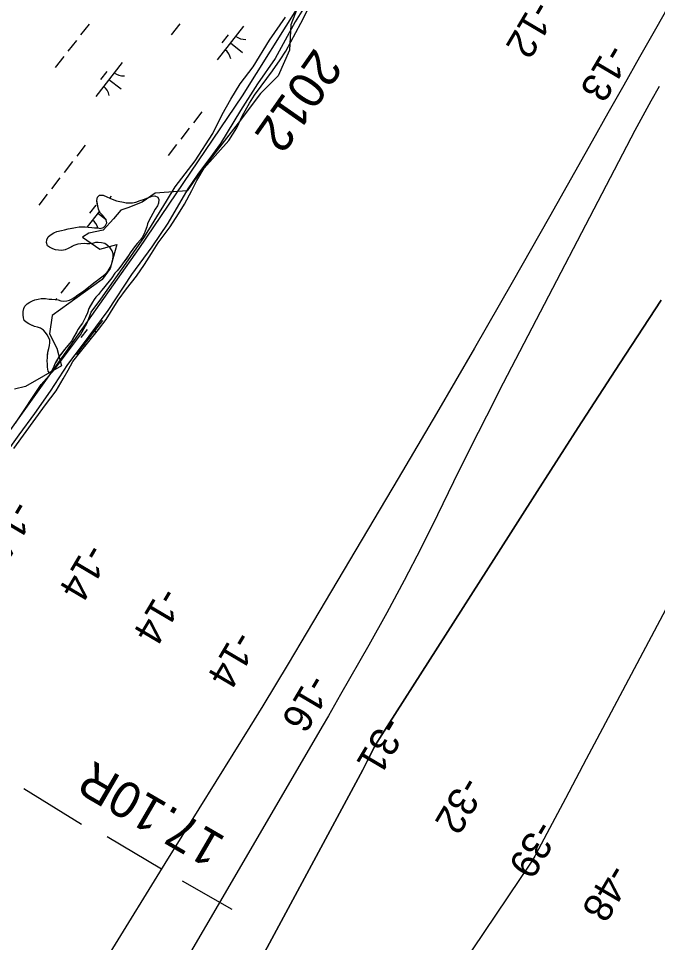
# Model space of a CAD drawing. Extents: x 3888273 to 3909528, y 158682 to 181032.
# Drawn here: x 3897455 to 3898198, y 166620 to 167695 of the extents above; entities that cross this region are included whole.
import ezdxf

# ---------------------------------------------------------------- set-up
doc = ezdxf.new("R2010")
doc.units = 0
for name, color, linetype in [('V-LEVE-TOET', 7, 'Continuous'), ('V-RIVR-EDGE', 7, 'Continuous'), ('V-RIVR-IDEN', 7, 'Continuous'), ('V-RIVR-JETY', 7, 'Continuous'), ('V-RIVR-RANG', 7, 'Continuous'), ('V-RRAP-FSHR', 7, 'Continuous'), ('V-STRM-FMON', 7, 'Continuous'), ('V-TOPO-DPTH', 7, 'Continuous'), ('V-TOPO-MINR', 7, 'Continuous'), ('V-TOPO-SHOR', 7, 'Continuous'), ('V-WETL-SWMP', 7, 'Continuous')]:
    doc.layers.add(name, color=color, linetype=linetype)

msp = doc.modelspace()

# ---------------------------------------------------------------- linework, layer by layer
at = {"layer": 'V-LEVE-TOET'}
for p, q in [((3897461.4, 166799.3), (3897528.3, 166757.7)), ((3897558.3, 166743.4), (3897621.3, 166705.7)), ((3897645.4, 166692), (3897703.4, 166658.9))]:
    msp.add_line(p, q, dxfattribs=at)
at = {"layer": 'V-RIVR-EDGE'}
msp.add_lwpolyline([(3897785.9, 167724), (3897771.9, 167687.7), (3897770.1, 167658), (3897757.1, 167628.3), (3897736.6, 167607.8), (3897710.6, 167573.4), (3897666, 167515.8), (3897651.1, 167494.5), (3897614, 167491.7), (3897599.1, 167481.4), (3897582.4, 167474.9), (3897574, 167472.2), (3897565.7, 167461.9), (3897553.6, 167448.9), (3897536.8, 167445.2), (3897529.4, 167440.6), (3897549.9, 167426.6), (3897569.4, 167432.2), (3897561.9, 167404.3), (3897552.6, 167391.3), (3897494.1, 167349.5), (3897491.3, 167328.1), (3897499.7, 167311.4), (3897505.3, 167291), (3897463.4, 167266.8), (3897450.4, 167264)], dxfattribs=at)
at = {"layer": 'V-RIVR-JETY'}
for points in [[(3897792.4, 167716), (3897776.9, 167691), (3897753.5, 167648.5), (3897732.9, 167618.8), (3897713.1, 167588), (3897690.1, 167549.7), (3897680.6, 167536.8), (3897663.6, 167513.8), (3897652.1, 167496.7), (3897628.7, 167456.8), (3897610.1, 167429.5), (3897586.4, 167397.2), (3897559, 167355.4), (3897529, 167314.8), (3897512, 167292.6), (3897491.8, 167261.4), (3897473.9, 167235.6), (3897455.4, 167210.7), (3897424.5, 167167.8)], [(3897637.2, 167499.1), (3897660.6, 167529.5), (3897681.2, 167561.1), (3897691.9, 167583.4), (3897702.2, 167601), (3897712.9, 167618.9), (3897727.9, 167638.8), (3897747, 167669.7), (3897765.6, 167696.6)], [(3897451.5, 167224.4), (3897481.6, 167269.3), (3897497, 167286.8), (3897527.1, 167327), (3897535, 167341.1), (3897539.8, 167353.2), (3897550.9, 167368.4), (3897583, 167414.4), (3897601.6, 167441), (3897627.3, 167482.3), (3897637.2, 167499.1)]]:
    msp.add_lwpolyline(points, dxfattribs=at)
at = {"layer": 'V-RRAP-FSHR'}
msp.add_lwpolyline([(3898196.4, 168382.2), (3898104, 168220.1), (3898005.3, 168066.3), (3897954.7, 167980.8), (3897782.1, 167712.1), (3897715.1, 167605.2), (3897595, 167427.3), (3897494.4, 167284.8), (3897369.1, 167109.9), (3897225, 166926.5), (3897212.4, 166905.5), (3897203.7, 166880.6), (3897158.3, 166643.3), (3897141, 166606)], dxfattribs=at)
at = {"layer": 'V-TOPO-DPTH'}
for points in [[(3898200.2, 167615.8), (3898190.4, 167598.9), (3898181, 167581.8), (3898171.8, 167564.6), (3898018.7, 167270.6), (3897999.2, 167232.6), (3897979.9, 167194.4), (3897960.9, 167156.1), (3897942.2, 167117.6), (3897923.3, 167079.2), (3897903.8, 167041.2), (3897883.6, 167003.5), (3897862.7, 166966.2), (3897829.7, 166908.5), (3897822.6, 166896.2), (3897815.5, 166883.8), (3897808.4, 166871.5), (3897801.2, 166859.3), (3897541.3, 166413.7)], [(3898421.3, 167409.6), (3898127.6, 166856.6), (3898115.4, 166833.6), (3898103.3, 166810.6), (3898091.1, 166787.6), (3898078.9, 166764.6), (3898056.7, 166722.8), (3898055.6, 166720.7), (3898053.2, 166716.7), (3898051.9, 166714.8), (3897857.4, 166425.7)], [(3898421.3, 167409.6), (3898127.6, 166856.6), (3898115.4, 166833.6), (3898103.3, 166810.6), (3898091.1, 166787.6), (3898078.9, 166764.6), (3898056.7, 166722.8), (3898055.6, 166720.7), (3898053.2, 166716.7), (3898051.9, 166714.8), (3897857.4, 166425.7)], [(3897399.7, 165975), (3897855.6, 166821), (3897860.5, 166831.2), (3897867.6, 166844.8), (3897869.3, 166848), (3897871.1, 166851.2), (3897872.9, 166854.3), (3897874.9, 166857.4), (3898010.5, 167070.1), (3898058.2, 167144.6), (3898106.1, 167219.1), (3898154.2, 167293.3), (3898202.6, 167367.4)], [(3897399.7, 165975), (3897855.6, 166821), (3897860.5, 166831.2), (3897867.6, 166844.8), (3897869.3, 166848), (3897871.1, 166851.2), (3897872.9, 166854.3), (3897874.9, 166857.4), (3898010.5, 167070.1), (3898058.2, 167144.6), (3898106.1, 167219.1), (3898154.2, 167293.3), (3898202.6, 167367.4)]]:
    msp.add_lwpolyline(points, dxfattribs=at)
at = {"layer": 'V-TOPO-MINR'}
for points in [[(3898233.5, 167749.3), (3898195.8, 167682.5), (3898177.4, 167650), (3898159, 167617.4), (3898140.6, 167584.8), (3898122.2, 167552.2), (3898072.6, 167464.2), (3898029.2, 167387.8), (3897985.5, 167311.5), (3897941.2, 167235.6), (3897896.6, 167159.8), (3897783.6, 166969.2), (3897768.9, 166944.5), (3897754.1, 166920), (3897739.1, 166895.5), (3897724, 166871), (3897625.4, 166712.1), (3897561.2, 166608.1)], [(3898200.2, 167615.8), (3898190.4, 167598.9), (3898181, 167581.8), (3898171.8, 167564.6), (3898018.7, 167270.6), (3897999.2, 167232.6), (3897979.9, 167194.4), (3897960.9, 167156.1), (3897942.2, 167117.6), (3897923.3, 167079.2), (3897903.8, 167041.2), (3897883.6, 167003.5), (3897862.7, 166966.2), (3897829.7, 166908.5), (3897822.6, 166896.2), (3897815.5, 166883.8), (3897808.4, 166871.5), (3897801.2, 166859.3), (3897541.3, 166413.7)], [(3898421.3, 167409.6), (3898127.6, 166856.6), (3898115.4, 166833.6), (3898103.3, 166810.6), (3898091.1, 166787.6), (3898078.9, 166764.6), (3898056.7, 166722.8), (3898055.6, 166720.7), (3898053.2, 166716.7), (3898051.9, 166714.8), (3897857.4, 166425.7)], [(3898202.6, 167367.4), (3898154.2, 167293.3), (3898106.1, 167219.1), (3898058.2, 167144.6), (3898010.5, 167070.1), (3897874.9, 166857.4), (3897872.9, 166854.3), (3897871.1, 166851.2), (3897869.3, 166848), (3897867.6, 166844.8), (3897860.5, 166831.2), (3897855.6, 166821), (3897399.7, 165975)]]:
    msp.add_lwpolyline(points, dxfattribs=at)
at = {"layer": 'V-TOPO-SHOR'}
for points in [[(3897613.5, 167488.6), (3897617, 167487.3), (3897618.2, 167484.5), (3897617.8, 167480.3), (3897616.7, 167477), (3897614, 167473), (3897611.4, 167468), (3897609, 167463.9), (3897607.2, 167460.4), (3897605.3, 167456), (3897604.3, 167452.5), (3897602.5, 167447.7), (3897601.1, 167444.5), (3897598.8, 167440.3), (3897596.9, 167437.7), (3897593.2, 167433.2), (3897590.1, 167429.5), (3897587.9, 167426.5), (3897585, 167422.4), (3897583, 167419.2), (3897580.2, 167415.1), (3897578.2, 167412.2), (3897575.2, 167408.5), (3897572.8, 167405.5), (3897569.7, 167401.5), (3897567.3, 167398.7), (3897563.7, 167393.5), (3897560.5, 167389.6), (3897556.9, 167385), (3897553.9, 167381.3), (3897551.7, 167378.5), (3897548.2, 167374.1), (3897545.2, 167370.8), (3897543.3, 167368.3), (3897541, 167365.1), (3897539, 167361.2), (3897537.1, 167357.5), (3897535.5, 167352.7), (3897533.2, 167347.6), (3897531.5, 167344.5), (3897529.4, 167340.7), (3897526.7, 167337.1), (3897524.6, 167333.7), (3897522.5, 167329.7), (3897520.8, 167326.8), (3897518.5, 167322.8), (3897517, 167320), (3897514.6, 167316.9), (3897511.7, 167313.3), (3897508.8, 167309.9), (3897506.7, 167307.1), (3897504.3, 167304.2), (3897502.2, 167301.4), (3897500, 167297.7), (3897497.9, 167294.1), (3897496.1, 167290.2), (3897494.6, 167286.5), (3897493.2, 167283.8), (3897491.3, 167282.9), (3897489.5, 167284.9)], [(3897543.6, 167451.4), (3897547.2, 167451.4), (3897550.2, 167450.7), (3897553.9, 167451.7), (3897556.4, 167454.1), (3897557.8, 167457.4), (3897557.2, 167460.7), (3897554.8, 167463.9), (3897552.5, 167466.4), (3897549.9, 167469.4), (3897548, 167473.2), (3897547.4, 167476.3), (3897546.8, 167479.8), (3897546.1, 167483.4), (3897546.9, 167487.3), (3897549.5, 167489.4), (3897553.7, 167489.3), (3897557.7, 167487.4), (3897561.2, 167485.8), (3897565.8, 167483.9), (3897568.9, 167482.8), (3897573, 167482), (3897577.1, 167481.2), (3897580.5, 167480.7), (3897584.6, 167480.4), (3897587.7, 167480.7), (3897591.6, 167481.5), (3897596.6, 167483.1), (3897600.4, 167484.5), (3897603.4, 167485.7), (3897607.5, 167487.3), (3897610.4, 167488.3), (3897613.5, 167488.6)], [(3897489.5, 167284.9), (3897488.9, 167289.4), (3897488.9, 167293), (3897488.5, 167296.6), (3897488.7, 167300.5), (3897489, 167303.5), (3897489.4, 167306.8), (3897490.3, 167311), (3897491.1, 167314.6), (3897491.5, 167317.8), (3897491.4, 167321.1), (3897490, 167324), (3897488.4, 167327), (3897486.6, 167329.9), (3897484.2, 167332.5), (3897480.7, 167334.6), (3897477.2, 167335.9), (3897473.6, 167336.8), (3897470.3, 167338.3), (3897467.1, 167339.8), (3897464.1, 167341.6), (3897461.8, 167343.8), (3897460.8, 167346.6), (3897460.4, 167350.1), (3897460.5, 167354.2), (3897461.2, 167357.6), (3897462.4, 167360.5), (3897465.1, 167363.2), (3897468.2, 167364.9), (3897471.3, 167366.5), (3897474.3, 167367.6), (3897477.9, 167368.6), (3897481.3, 167369.3), (3897486.5, 167369.4), (3897490.9, 167368.6), (3897494, 167368.4), (3897497.9, 167368.2), (3897501.4, 167367.6), (3897504.4, 167366.7), (3897507.5, 167366.2), (3897511.5, 167366.4), (3897514.6, 167367.2), (3897517.5, 167368.7), (3897520.6, 167370.8), (3897524.1, 167373.4), (3897528.3, 167376.1), (3897530.8, 167377.9), (3897533.8, 167380.3), (3897536.8, 167382.7), (3897540.7, 167385.9), (3897544.3, 167388.6), (3897547.1, 167390.7), (3897550.5, 167393.4), (3897553.7, 167395.8), (3897556.2, 167398.1), (3897559.3, 167401.5), (3897561.8, 167405.5), (3897563.4, 167408.7), (3897564.6, 167413.1), (3897565.1, 167417.8), (3897565.1, 167421.4), (3897564, 167424.9), (3897561.9, 167428.3), (3897558.8, 167431.1), (3897555.5, 167433.1), (3897551.6, 167434.2), (3897547.6, 167434.3), (3897544.5, 167434.3), (3897541.3, 167433.4), (3897538, 167433), (3897534.5, 167433), (3897531.4, 167433.1), (3897527.5, 167433), (3897524, 167432.6), (3897519.6, 167430.8), (3897516, 167429), (3897513, 167427.5), (3897509.4, 167426), (3897505.6, 167425.3), (3897501.8, 167425.5), (3897498.3, 167425.9), (3897495, 167426.9), (3897491.3, 167428.8), (3897488.8, 167430.7), (3897487.8, 167434.4), (3897488.1, 167437.4), (3897489.6, 167440.9), (3897491.9, 167442.9), (3897496.4, 167445.5), (3897499.9, 167447.1), (3897505, 167448.5), (3897508.8, 167449.3), (3897513, 167450.2), (3897517.5, 167451.1), (3897521.3, 167451.7), (3897525.5, 167452.6), (3897529.4, 167452.5), (3897532.8, 167452.5), (3897536, 167452.4), (3897540.3, 167451.8), (3897543.6, 167451.4)]]:
    msp.add_lwpolyline(points, dxfattribs=at)
at = {"layer": 'V-WETL-SWMP'}
for p, q in [((3897783.3, 167689.6), (3897792.5, 167707)), ((3897537.2, 167688.5), (3897527.4, 167675.8)), ((3897642.7, 167688.7), (3897632.8, 167676.1)), ((3897716.8, 167686.2), (3897686.1, 167646.8)), ((3897766.2, 167657), (3897783.3, 167689.6)), ((3897699, 167676), (3897691.7, 167666.5)), ((3897522.5, 167669.5), (3897512.6, 167656.9)), ((3897701.5, 167666.5), (3897715.7, 167655.5)), ((3897759.3, 167646.9), (3897766.2, 167657)), ((3897507.7, 167650.6), (3897497.9, 167638)), ((3897575.6, 167643.8), (3897544.9, 167604.3)), ((3897750.5, 167634.2), (3897759.3, 167646.9)), ((3897557.8, 167633.5), (3897550.4, 167624.1)), ((3897737.2, 167616.1), (3897750.5, 167634.2)), ((3897560.2, 167624.1), (3897574.4, 167613)), ((3897729.4, 167605.6), (3897737.2, 167616.1)), ((3897723.6, 167596.4), (3897729.4, 167605.6)), ((3897715.7, 167582.3), (3897723.6, 167596.4)), ((3897668.5, 167586.3), (3897658.7, 167573.7)), ((3897708.9, 167567.8), (3897715.7, 167582.3)), ((3897653.7, 167567.4), (3897643.9, 167554.8)), ((3897699.6, 167552.9), (3897708.9, 167567.8)), ((3897532.8, 167547.5), (3897522.9, 167534.9)), ((3897639, 167548.4), (3897629.2, 167535.8)), ((3897671.1, 167520.9), (3897699.6, 167552.9)), ((3897518, 167528.5), (3897508.2, 167515.9)), ((3897662.6, 167506.5), (3897671.1, 167520.9)), ((3897503.3, 167509.6), (3897493.5, 167497)), ((3897656.7, 167495), (3897662.6, 167506.5)), ((3897488.6, 167490.7), (3897478.7, 167478)), ((3897648.1, 167479.1), (3897656.7, 167495)), ((3897546.1, 167483.4), (3897546.9, 167487.3)), ((3897548, 167473.2), (3897546.1, 167483.4)), ((3897546.9, 167487.3), (3897549.5, 167489.4)), ((3897549.5, 167489.4), (3897553.7, 167489.3)), ((3897553.7, 167489.3), (3897557.7, 167487.4)), ((3897557.7, 167487.4), (3897561.2, 167485.8)), ((3897562.7, 167488.2), (3897561, 167485.9)), ((3897561.2, 167485.8), (3897565.8, 167483.9)), ((3897565.8, 167483.9), (3897568.9, 167482.8)), ((3897568.9, 167482.8), (3897577.1, 167481.2)), ((3897577.1, 167481.2), (3897580.5, 167480.7)), ((3897580.5, 167480.7), (3897584.6, 167480.4)), ((3897584.6, 167480.4), (3897587.7, 167480.7)), ((3897587.7, 167480.7), (3897591.6, 167481.5)), ((3897591.6, 167481.5), (3897596.6, 167483.1)), ((3897596.6, 167483.1), (3897600.4, 167484.5)), ((3897600.4, 167484.5), (3897607.5, 167487.3)), ((3897607.5, 167487.3), (3897610.4, 167488.3)), ((3897610.4, 167488.3), (3897613.5, 167488.6)), ((3897613.5, 167488.6), (3897617, 167487.3)), ((3897617.8, 167480.3), (3897616.7, 167477)), ((3897617, 167487.3), (3897618.2, 167484.5)), ((3897618.2, 167484.5), (3897617.8, 167480.3)), ((3897641.3, 167467.7), (3897648.1, 167479.1)), ((3897549.2, 167470.8), (3897534.9, 167452.5)), ((3897544.9, 167477.9), (3897537.6, 167468.5)), ((3897547.3, 167468.4), (3897556.9, 167461)), ((3897549.9, 167469.4), (3897548, 167473.2)), ((3897552.5, 167466.4), (3897549.9, 167469.4)), ((3897614, 167473), (3897611.4, 167468)), ((3897616.7, 167477), (3897614, 167473)), ((3897554.8, 167463.9), (3897552.5, 167466.4)), ((3897557.2, 167460.7), (3897554.8, 167463.9)), ((3897557.8, 167457.4), (3897557.2, 167460.7)), ((3897607.2, 167460.4), (3897605.3, 167456)), ((3897609, 167463.9), (3897607.2, 167460.4)), ((3897611.4, 167468), (3897609, 167463.9)), ((3897631.5, 167452.8), (3897641.3, 167467.7)), ((3897496.4, 167445.5), (3897499.9, 167447.1)), ((3897499.9, 167447.1), (3897505, 167448.5)), ((3897505, 167448.5), (3897508.8, 167449.3)), ((3897508.8, 167449.3), (3897513, 167450.2)), ((3897513, 167450.2), (3897521.3, 167451.7)), ((3897521.3, 167451.7), (3897525.5, 167452.6)), ((3897525.5, 167452.6), (3897529.4, 167452.5)), ((3897529.4, 167452.5), (3897536, 167452.4)), ((3897536, 167452.4), (3897540.3, 167451.8)), ((3897540.3, 167451.8), (3897543.6, 167451.4)), ((3897543.6, 167451.4), (3897547.2, 167451.4)), ((3897547.2, 167451.4), (3897550.2, 167450.7)), ((3897550.2, 167450.7), (3897553.9, 167451.7)), ((3897553.9, 167451.7), (3897556.4, 167454.1)), ((3897556.4, 167454.1), (3897557.8, 167457.4)), ((3897602.5, 167447.7), (3897601.1, 167444.5)), ((3897604.3, 167452.5), (3897602.5, 167447.7)), ((3897605.3, 167456), (3897604.3, 167452.5)), ((3897617.6, 167433.9), (3897631.5, 167452.8)), ((3897487.8, 167434.4), (3897488.1, 167437.4)), ((3897488.1, 167437.4), (3897489.6, 167440.9)), ((3897489.6, 167440.9), (3897491.9, 167442.9)), ((3897491.9, 167442.9), (3897496.4, 167445.5)), ((3897596.9, 167437.7), (3897593.2, 167433.2)), ((3897598.8, 167440.3), (3897596.9, 167437.7)), ((3897601.1, 167444.5), (3897598.8, 167440.3)), ((3897488.8, 167430.7), (3897487.8, 167434.4)), ((3897491.3, 167428.8), (3897488.8, 167430.7)), ((3897495, 167426.9), (3897491.3, 167428.8)), ((3897498.3, 167425.9), (3897495, 167426.9)), ((3897501.8, 167425.5), (3897498.3, 167425.9)), ((3897505.6, 167425.3), (3897501.8, 167425.5)), ((3897509.4, 167426), (3897505.6, 167425.3)), ((3897513, 167427.5), (3897509.4, 167426)), ((3897519.6, 167430.8), (3897513, 167427.5)), ((3897524, 167432.6), (3897519.6, 167430.8)), ((3897527.5, 167433), (3897524, 167432.6)), ((3897531.4, 167433.1), (3897527.5, 167433)), ((3897534.5, 167433), (3897531.4, 167433.1)), ((3897538, 167433), (3897534.5, 167433)), ((3897541.3, 167433.4), (3897538, 167433)), ((3897544.5, 167434.3), (3897541.3, 167433.4)), ((3897551.6, 167434.2), (3897544.5, 167434.3)), ((3897555.5, 167433.1), (3897551.6, 167434.2)), ((3897558.8, 167431.1), (3897555.5, 167433.1)), ((3897561.9, 167428.3), (3897558.8, 167431.1)), ((3897564, 167424.9), (3897561.9, 167428.3)), ((3897587.9, 167426.5), (3897585, 167422.4)), ((3897590.1, 167429.5), (3897587.9, 167426.5)), ((3897593.2, 167433.2), (3897590.1, 167429.5)), ((3897609.8, 167421.5), (3897617.6, 167433.9)), ((3897565.1, 167421.4), (3897564, 167424.9)), ((3897564.6, 167413.1), (3897565.1, 167417.8)), ((3897565.1, 167417.8), (3897565.1, 167421.4)), ((3897583, 167419.2), (3897578.2, 167412.2)), ((3897585, 167422.4), (3897583, 167419.2)), ((3897601.7, 167408.8), (3897609.8, 167421.5)), ((3897559.3, 167401.5), (3897561.8, 167405.5)), ((3897561.8, 167405.5), (3897563.4, 167408.7)), ((3897563.4, 167408.7), (3897564.6, 167413.1)), ((3897572.8, 167405.5), (3897569.7, 167401.5)), ((3897578.2, 167412.2), (3897572.8, 167405.5)), ((3897592.4, 167395.4), (3897601.7, 167408.8)), ((3897547.1, 167390.7), (3897550.5, 167393.4)), ((3897550.5, 167393.4), (3897553.7, 167395.8)), ((3897553.7, 167395.8), (3897556.2, 167398.1)), ((3897563.7, 167393.5), (3897553.9, 167381.3)), ((3897556.2, 167398.1), (3897559.3, 167401.5)), ((3897567.3, 167398.7), (3897563.7, 167393.5)), ((3897569.7, 167401.5), (3897567.3, 167398.7)), ((3897580.6, 167380.5), (3897592.4, 167395.4)), ((3897514.4, 167388.3), (3897504.5, 167375.6)), ((3897530.8, 167377.9), (3897540.7, 167385.9)), ((3897540.7, 167385.9), (3897547.1, 167390.7)), ((3897520.6, 167370.8), (3897524.1, 167373.4)), ((3897524.1, 167373.4), (3897530.8, 167377.9)), ((3897548.2, 167374.1), (3897545.2, 167370.8)), ((3897551.7, 167378.5), (3897548.2, 167374.1)), ((3897553.9, 167381.3), (3897551.7, 167378.5)), ((3897571, 167367.3), (3897580.6, 167380.5)), ((3897462.4, 167360.5), (3897465.1, 167363.2)), ((3897465.1, 167363.2), (3897468.2, 167364.9)), ((3897468.2, 167364.9), (3897471.3, 167366.5)), ((3897471.3, 167366.5), (3897474.3, 167367.6)), ((3897474.3, 167367.6), (3897477.9, 167368.6)), ((3897477.9, 167368.6), (3897481.3, 167369.3)), ((3897481.3, 167369.3), (3897486.5, 167369.4)), ((3897486.5, 167369.4), (3897490.9, 167368.6)), ((3897490.9, 167368.6), (3897494, 167368.4)), ((3897494, 167368.4), (3897497.9, 167368.2)), ((3897497.9, 167368.2), (3897501.4, 167367.6)), ((3897499.6, 167369.3), (3897498.7, 167368.1)), ((3897501.4, 167367.6), (3897504.4, 167366.7)), ((3897504.4, 167366.7), (3897507.5, 167366.2)), ((3897507.5, 167366.2), (3897511.5, 167366.4)), ((3897511.5, 167366.4), (3897514.6, 167367.2)), ((3897514.6, 167367.2), (3897517.5, 167368.7)), ((3897517.5, 167368.7), (3897520.6, 167370.8)), ((3897541, 167365.1), (3897537.1, 167357.5)), ((3897543.3, 167368.3), (3897541, 167365.1)), ((3897545.2, 167370.8), (3897543.3, 167368.3)), ((3897562.2, 167352.9), (3897571, 167367.3)), ((3897460.4, 167350.1), (3897460.5, 167354.2)), ((3897460.8, 167346.6), (3897460.4, 167350.1)), ((3897460.5, 167354.2), (3897461.2, 167357.6)), ((3897461.2, 167357.6), (3897462.4, 167360.5)), ((3897535.5, 167352.7), (3897533.2, 167347.6)), ((3897537.1, 167357.5), (3897535.5, 167352.7)), ((3897557.1, 167345), (3897562.2, 167352.9)), ((3897461.8, 167343.8), (3897460.8, 167346.6)), ((3897464.1, 167341.6), (3897461.8, 167343.8)), ((3897467.1, 167339.8), (3897464.1, 167341.6)), ((3897473.6, 167336.8), (3897467.1, 167339.8)), ((3897552.7, 167343.6), (3897522, 167304.1)), ((3897529.4, 167340.7), (3897526.7, 167337.1)), ((3897531.5, 167344.5), (3897529.4, 167340.7)), ((3897533.2, 167347.6), (3897531.5, 167344.5)), ((3897548.3, 167333.3), (3897557.1, 167345)), ((3897477.2, 167335.9), (3897473.6, 167336.8)), ((3897480.7, 167334.6), (3897477.2, 167335.9)), ((3897484.2, 167332.5), (3897480.7, 167334.6)), ((3897486.6, 167329.9), (3897484.2, 167332.5)), ((3897488.4, 167327), (3897486.6, 167329.9)), ((3897524.6, 167333.7), (3897517, 167320)), ((3897526.7, 167337.1), (3897524.6, 167333.7)), ((3897535, 167333.3), (3897527.6, 167323.9)), ((3897535.5, 167317.4), (3897548.3, 167333.3)), ((3897491.4, 167321.1), (3897488.4, 167327)), ((3897491.5, 167317.8), (3897491.4, 167321.1)), ((3897517, 167320), (3897514.6, 167316.9)), ((3897537.4, 167323.9), (3897539.4, 167322.3)), ((3897489.4, 167306.8), (3897490.3, 167311)), ((3897490.3, 167311), (3897491.2, 167314.6)), ((3897491.2, 167314.6), (3897491.5, 167317.8)), ((3897508.8, 167309.9), (3897502.2, 167301.4)), ((3897514.6, 167316.9), (3897508.8, 167309.9)), ((3897518.4, 167295.8), (3897528.7, 167309)), ((3897528.7, 167309), (3897535.5, 167317.4)), ((3897488.5, 167296.6), (3897488.7, 167300.5)), ((3897488.9, 167293), (3897488.5, 167296.6)), ((3897488.7, 167300.5), (3897489.4, 167306.8)), ((3897502.2, 167301.4), (3897497.9, 167294.1)), ((3897488.9, 167289.4), (3897488.9, 167293)), ((3897489.5, 167284.9), (3897488.9, 167289.4)), ((3897494.6, 167286.5), (3897493.2, 167283.8)), ((3897496.1, 167290.2), (3897494.6, 167286.5)), ((3897497.9, 167294.1), (3897496.1, 167290.2)), ((3897507.2, 167275.9), (3897512.8, 167286.1)), ((3897512.8, 167286.1), (3897518.4, 167295.8)), ((3897491.3, 167282.9), (3897489.5, 167284.9)), ((3897493.2, 167283.8), (3897491.3, 167282.9)), ((3897498.9, 167262), (3897507.2, 167275.9)), ((3897486.6, 167245.6), (3897498.9, 167262)), ((3897449.8, 167194.7), (3897486.6, 167245.6))]:
    msp.add_line(p, q, dxfattribs=at)
for centre, start, end in [((3897718.6, 167688.2), 231.343, 272.8866), ((3897684.7, 167644.6), 11.343, 52.8866), ((3897577.4, 167645.7), 231.343, 272.8866), ((3897543.4, 167602.1), 11.343, 52.8866), ((3897530.6, 167446.5), 15.8135, 52.8866), ((3897554.5, 167345.5), 231.343, 240.2898), ((3897520.6, 167301.9), 45.1448, 52.8866)]:
    msp.add_arc(centre, 17.6, start, end, dxfattribs=at)

# ---------------------------------------------------------------- texts
at = {"layer": 'V-RIVR-IDEN'}
msp.add_text('2012', height=42, rotation=235.0025, dxfattribs=at).set_placement((3897799.8, 167662))
at = {"layer": 'V-RIVR-RANG'}
for s, rotation, p in [('-12', 239.4283, (3898053.7, 167718.3)), ('-13', 239.4283, (3898140.1, 167667.8)), ('-14', 239.4183, (3897448.1, 167137.1)), ('-14', 239.4183, (3897534.3, 167086.5)), ('-14', 239.4183, (3897620.6, 167035.8)), ('-14', 239.4183, (3897706.8, 166985.1)), ('-16', 239.4183, (3897793.1, 166934.6)), ('-31', 239.4183, (3897880.1, 166885.4)), ('-32', 239.5561, (3897971.1, 166815.9)), ('-39', 239.5561, (3898056.8, 166764.7)), ('-48', 239.5561, (3898142, 166713.9))]:
    msp.add_text(s, height=33.5, rotation=rotation, dxfattribs=at).set_placement(p)
at = {"layer": 'V-STRM-FMON'}
msp.add_text('17.10R', height=42, rotation=149.8304, dxfattribs=at).set_placement((3897697.7, 166741.7))

doc.saveas('drawing.dxf')
